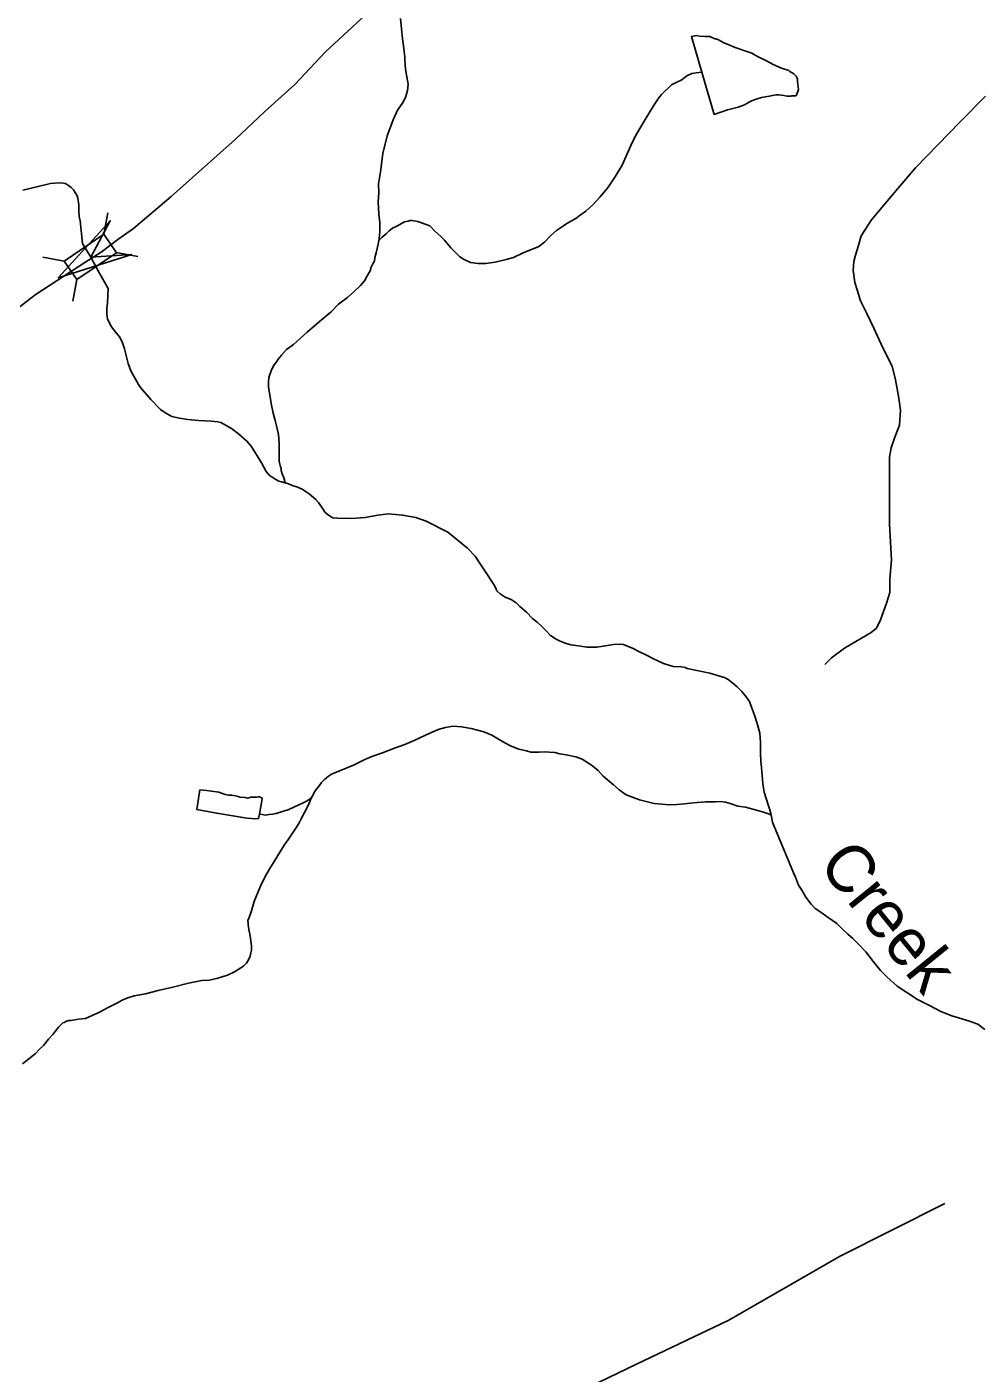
# Model space of a CAD drawing. Extents: x 2220236 to 2384410, y 720751 to 894131.
# Drawn here: x 2273095 to 2276098, y 828191 to 832441 of the extents above; entities that cross this region are included whole.
import ezdxf

# ---------------------------------------------------------------- set-up
doc = ezdxf.new("R2010")
doc.units = 0
for name, color, linetype in [('Exist Hydrographic Creek Single Shore', 7, 'Continuous'), ('Exist Hydrographic Creek Single Shore Label', 7, 'Continuous'), ('Exist Hydrographic Misc Water Feature', 7, 'Continuous'), ('Exist Hydrographic Pond Under 1500 Sq Ft', 7, 'Continuous'), ('Exist Road Non-System Type 51', 7, 'Continuous'), ('Exist Road Secondary Structure Standard Bridge Attributed CELL', 7, 'Continuous'), ('Exist Road Secondary Structure Standard Bridge CELL', 7, 'Continuous'), ('Exist Road Secondary Type 51 Attributed', 7, 'Continuous')]:
    doc.layers.add(name, color=color, linetype=linetype)

msp = doc.modelspace()

# ---------------------------------------------------------------- linework, layer by layer
at = {"layer": 'Exist Hydrographic Creek Single Shore'}
for points in [[(2273082.4, 831924.8), (2273130.2, 831937), (2273169.4, 831946), (2273183.2, 831947.4), (2273204.2, 831947.9), (2273216, 831946), (2273220.2, 831944.3), (2273226, 831939.9), (2273234.7, 831933.2), (2273242.1, 831926.4), (2273252.3, 831909.8), (2273256.3, 831899.9), (2273258.5, 831878.5), (2273258.8, 831860.5), (2273260.4, 831841.8), (2273263.1, 831828.6), (2273270.4, 831756.8), (2273296.5, 831714.2), (2273321.4, 831668.1), (2273351.1, 831615.2), (2273349.2, 831569.3), (2273347.5, 831551.3), (2273347.8, 831533.3), (2273349.8, 831519.1), (2273356.1, 831505.2), (2273362.1, 831493.6), (2273376.4, 831475.3), (2273388.3, 831460.9), (2273396.8, 831443.7), (2273402.9, 831423.9), (2273415.1, 831377.7), (2273423.5, 831354.6), (2273447.8, 831312.1), (2273453.9, 831302.1), (2273485.9, 831264.7), (2273516.4, 831233), (2273530.6, 831222.8), (2273552.7, 831210.9), (2273577.1, 831205.5), (2273602.7, 831201.6), (2273636.7, 831197.7), (2273676.7, 831195.9), (2273698.3, 831193.8), (2273707.4, 831191.3), (2273716.8, 831186.2), (2273740.8, 831172.5), (2273763.1, 831156.3), (2273789.5, 831132.8), (2273803.3, 831117.1), (2273836, 831064), (2273850.2, 831037.4), (2273860.1, 831025.8), (2273869.1, 831019), (2273880.5, 831012.2), (2273890.5, 831006.1), (2273898.3, 831004.3), (2273910.1, 831000.8)], [(2273910.1, 831000.8), (2273920.5, 830998.3), (2273936.1, 830992), (2273947.5, 830988.5), (2273964.4, 830981), (2273986.4, 830966.4), (2274007.1, 830948.9), (2274015.1, 830938.9), (2274029.1, 830918.9), (2274037, 830907.3), (2274047.4, 830899.5), (2274061.3, 830891), (2274075.4, 830890.1), (2274119.3, 830888.2), (2274163.3, 830892.2), (2274203.2, 830898.9), (2274236.4, 830903.2), (2274280.9, 830899.6), (2274322.7, 830891.5), (2274355.3, 830880), (2274423.4, 830845.2), (2274486, 830795.3), (2274510.1, 830769.6), (2274526.3, 830745.3), (2274540.6, 830723.7), (2274550.8, 830708), (2274558.8, 830696.4), (2274568.9, 830679.8), (2274575.2, 830668.2), (2274579, 830659.9), (2274589.3, 830650.5), (2274605.2, 830640.3), (2274623.4, 830632.7), (2274639.6, 830622.6), (2274651.5, 830610.8), (2274671.8, 830593), (2274691.7, 830572.9), (2274706.2, 830561.2), (2274718.1, 830549.4), (2274734.2, 830533.7), (2274748.3, 830519.3), (2274766.4, 830507.4), (2274776.8, 830502.3), (2274794, 830495.4), (2274812.6, 830490.1), (2274836.5, 830486.3), (2274862.7, 830482.5), (2274879.7, 830482.1), (2274894.5, 830482.8), (2274934.6, 830489.2), (2274946.8, 830490.6), (2274964.5, 830491.8), (2274978, 830490.9), (2274990.6, 830485.7), (2275008.5, 830477.8), (2275024.8, 830470.3), (2275053, 830456.6), (2275070.8, 830446.3), (2275105, 830430.9), (2275135.3, 830421.1), (2275161.1, 830419.9), (2275172.9, 830418), (2275179.1, 830415.2), (2275251.3, 830400), (2275285.5, 830390.1), (2275297.6, 830386.5), (2275309.2, 830380.7), (2275323.8, 830368.9), (2275337.6, 830357.2), (2275351.7, 830342.8), (2275365.8, 830325.4), (2275376, 830311.1), (2275382.2, 830293), (2275392.2, 830267.5), (2275400.5, 830241.7), (2275408.7, 830211.4), (2275411.1, 830181.8), (2275411.4, 830149.7), (2275411.8, 830121.8), (2275414, 830102.1), (2275418.5, 830052.1), (2275422.6, 830024.1), (2275443.2, 829958.1), (2275444.4, 829952.2)], [(2275444.4, 829952.2), (2275449.1, 829930.1), (2275455.4, 829914.2), (2275490.4, 829830.9), (2275514.7, 829770.3), (2275521, 829756.4), (2275531.3, 829730.6), (2275541.4, 829715), (2275553.8, 829693.4), (2275570.7, 829670.8), (2275583.9, 829657.4), (2275602, 829645.5), (2275622, 829631.3), (2275637.9, 829619.5), (2275652.4, 829610), (2275670.4, 829591.6), (2275686.5, 829575.9), (2275702.6, 829562.4), (2275719, 829546.3), (2275743.1, 829520.6), (2275767.3, 829488.9), (2275789.7, 829461.2), (2275809.6, 829441.1), (2275842.2, 829411.9), (2275906.2, 829370.3), (2275944.5, 829350.8), (2275980.6, 829332.6), (2276015, 829318.8), (2276070.8, 829301.3), (2276097.1, 829291.9), (2276119.1, 829275.7)]]:
    msp.add_lwpolyline(points, dxfattribs=at)
at = {"layer": 'Exist Hydrographic Misc Water Feature'}
for points in [[(2274274.7, 832467.6), (2274277.3, 832434.1), (2274281.3, 832403.5), (2274283.7, 832381.4), (2274285.7, 832363.4), (2274287.9, 832345.9), (2274288, 832335.4), (2274290.4, 832307.5), (2274294.5, 832283.5), (2274298.6, 832259.8), (2274296.9, 832240.1), (2274290.9, 832221.2), (2274283, 832203.4), (2274265.4, 832177.5), (2274251.7, 832147.6), (2274231.9, 832097.2), (2274218.6, 832040.7), (2274211.5, 831982.8), (2274205.5, 831945.2), (2274205.9, 831917.3), (2274204, 831888.5), (2274206.5, 831849.1), (2274208.9, 831822.8), (2274209.3, 831794.9), (2274207.1, 831771.3), (2274206.1, 831766.4)], [(2275226, 832298), (2275207.9, 832295.7), (2275193.7, 832293.7), (2275178.2, 832285.8), (2275162.2, 832273.7), (2275144.3, 832265.2), (2275130.3, 832257.3), (2275098.6, 832226.8), (2275090.5, 832217.1), (2275072.9, 832191.2), (2275058.9, 832166.9), (2275043.4, 832142.7), (2275019.9, 832102.1), (2275006.2, 832076.2), (2274990.4, 832040.4), (2274974.5, 832003.7), (2274953.2, 831969.7), (2274927.5, 831931.9), (2274903.6, 831903.5), (2274881.8, 831878.7), (2274860, 831858.5), (2274842.1, 831846.7), (2274828.4, 831836.2), (2274814.5, 831828.3), (2274796.5, 831818.1), (2274782.6, 831808.6), (2274766.6, 831798.1), (2274748.9, 831782.1), (2274729.1, 831761.2), (2274711.1, 831747.7), (2274661.5, 831727.5), (2274631.7, 831712.3), (2274607.6, 831706.3), (2274573.6, 831698.1), (2274544, 831693.8), (2274519.7, 831693.3), (2274495.9, 831697.1), (2274473.8, 831707.4), (2274461.5, 831715.2), (2274433.5, 831742.7), (2274413, 831767), (2274401.2, 831780.4), (2274382.8, 831796.2), (2274366.7, 831812.3), (2274328.7, 831826.2), (2274310.7, 831829.8), (2274304.5, 831830), (2274298.5, 831827.5), (2274286.7, 831825.4), (2274262.7, 831811.2), (2274248.9, 831805.5), (2274238.8, 831796.9), (2274229.1, 831787.3), (2274217.1, 831776.7), (2274207.4, 831767), (2274206.1, 831766.4)], [(2274206.1, 831766.4), (2274203.5, 831755), (2274197.4, 831727.2), (2274193.8, 831712.6), (2274191.9, 831701.1), (2274187.8, 831694.6), (2274182, 831682.3), (2274178.2, 831670.9), (2274168.3, 831652.4), (2274160.4, 831638.5), (2274148.7, 831623.9), (2274126.9, 831604.1), (2274106.9, 831586.4), (2274079.2, 831565.7), (2274055.4, 831541.6), (2274017.4, 831509.6), (2273980.3, 831476.6), (2273936.2, 831438.1), (2273914.5, 831422.2), (2273898.4, 831403.8), (2273888.7, 831391.5), (2273882.9, 831383.5), (2273875.2, 831373.8), (2273867, 831357.5), (2273859.3, 831334.1), (2273857.6, 831317.7), (2273857.6, 831303.6), (2273860, 831291.4), (2273864.1, 831265.8), (2273866.1, 831251.9), (2273872.3, 831221.3), (2273878.7, 831197.6), (2273882.7, 831181.7), (2273889, 831153.7), (2273891.4, 831125.8), (2273891.5, 831102.2), (2273891.7, 831094), (2273891.8, 831084.1), (2273891.8, 831070), (2273893.9, 831060.1), (2273896.1, 831051.9), (2273897.9, 831046.3), (2273898.1, 831039.7), (2273902.1, 831026.5), (2273904, 831022.2), (2273906.1, 831016.6), (2273910.1, 831000.8)], [(2275444.4, 829952.2), (2275439.2, 829955.6), (2275420.9, 829961.9), (2275405.3, 829965.5), (2275387, 829971.4), (2275363.2, 829976.8), (2275339, 829980.6), (2275314.9, 829988.7), (2275300.9, 829992.9), (2275284.8, 829994.9), (2275268.8, 829994.5), (2275252.7, 829993.9), (2275238.9, 829994.2), (2275211, 829991.5), (2275189.3, 829989.6), (2275171.2, 829987.4), (2275146.9, 829985.6), (2275122.9, 829985.1), (2275075.1, 829988.7), (2275029.1, 830000.2), (2274986.8, 830015.8), (2274964.8, 830032), (2274946.5, 830047.8), (2274914.2, 830074.7), (2274898.2, 830093.1), (2274882.1, 830106.5), (2274868.2, 830116.6), (2274847.8, 830128.6), (2274827.9, 830136.5), (2274797.9, 830142.1), (2274777.9, 830145.7), (2274761.6, 830150), (2274745.3, 830151.3), (2274727.9, 830151.7), (2274711.8, 830151), (2274700, 830151.3), (2274685.9, 830150.9), (2274671.9, 830155.2), (2274647.7, 830160.6), (2274623.6, 830170.3), (2274603.5, 830180.5), (2274583.4, 830192.4), (2274563.3, 830204.3), (2274537.3, 830215.3), (2274497.2, 830225.4), (2274467.1, 830230.9), (2274439.3, 830233.1), (2274416.3, 830229.3), (2274393.2, 830222.6), (2274353.4, 830204.4), (2274317.7, 830188.1), (2274287.9, 830175.6), (2274255.8, 830163.1), (2274218.1, 830149.1), (2274184.1, 830136.7), (2274162.3, 830128), (2274126.1, 830110), (2274056.7, 830081), (2274046.7, 830075.6), (2274034.7, 830065), (2274025, 830055.4), (2274017.2, 830045.1), (2274005.4, 830028.9), (2273995.2, 830011.1), (2273992.8, 830005.2)], [(2273992.8, 830005.2), (2273983.8, 829985.1), (2273971.8, 829960.7), (2273962, 829942.9), (2273954.1, 829928.3), (2273946.3, 829914.4), (2273920.6, 829876.5), (2273906.7, 829857.8), (2273875.5, 829805.9), (2273861.6, 829783.3), (2273851.7, 829765.4), (2273839.8, 829743.7), (2273832.2, 829727.5), (2273822.2, 829703.1), (2273812.5, 829679.3), (2273803, 829646.7), (2273797, 829628.8), (2273792.9, 829619.1), (2273793.1, 829612.5), (2273793.3, 829606.9), (2273795.3, 829591.1), (2273799.8, 829570.7), (2273804, 829539.4), (2273803.7, 829525.4), (2273802.3, 829517.2), (2273800.1, 829506.7), (2273795.9, 829497), (2273788.5, 829484.7), (2273778.4, 829475), (2273750.5, 829456.9), (2273728.6, 829446.5), (2273695, 829435.8), (2273670.9, 829431.3), (2273646.9, 829429.5), (2273604.8, 829421.2), (2273555.3, 829409.1), (2273509.2, 829398.6), (2273469.3, 829388), (2273433.4, 829381.5), (2273413.6, 829375.3), (2273395.7, 829367.5), (2273381.5, 829359.6), (2273353.9, 829345.4), (2273321.8, 829328.7), (2273280.1, 829309.9), (2273258.1, 829308), (2273246.2, 829305.7), (2273234, 829303.6), (2273226.1, 829303.8), (2273220.2, 829301.3), (2273212.2, 829297.5), (2273208.3, 829296), (2273196.2, 829283.7), (2273184.4, 829269.2), (2273176.7, 829259.5), (2273162.9, 829245.1), (2273147.1, 829225.1), (2273135, 829212.8), (2273121.3, 829198.4), (2273101.3, 829182.4), (2273081.6, 829166.4)], [(2273992.8, 830005.2), (2273977.5, 829996.7), (2273965.6, 829990.4), (2273953.6, 829984.7), (2273921.8, 829970), (2273881.9, 829957.7), (2273870.4, 829955.3), (2273860.2, 829953.9), (2273847.4, 829952.5), (2273838.2, 829953.7), (2273829.1, 829955.5)]]:
    msp.add_lwpolyline(points, dxfattribs=at)
at = {"layer": 'Exist Hydrographic Pond Under 1500 Sq Ft'}
for points in [[(2275226, 832298), (2275265.2, 832164.3), (2275306.8, 832178.9), (2275340.8, 832187.3), (2275360.9, 832195.1), (2275382.5, 832207.8), (2275400.7, 832214), (2275414.6, 832217.6), (2275426.7, 832220), (2275438.6, 832222), (2275448.8, 832224.5), (2275460.3, 832226.5), (2275468.5, 832226.3), (2275484.2, 832224.4), (2275494.4, 832222.5), (2275506.5, 832222.3), (2275510.4, 832223.2), (2275522.6, 832222.9), (2275524.3, 832225.2), (2275530.5, 832243.1), (2275528.1, 832268.7), (2275527.9, 832275.3), (2275525.7, 832280.9), (2275523.9, 832285.2), (2275515.8, 832292.6), (2275503.8, 832300.4), (2275500, 832302.8), (2275477.5, 832310.8), (2275451.5, 832321.8), (2275429.8, 832333.7), (2275401.5, 832347.4), (2275383.3, 832357.7), (2275365.1, 832363.9), (2275330.9, 832375.2), (2275309.1, 832384.8), (2275295.1, 832390.7), (2275280.9, 832398.5), (2275270.8, 832402.6), (2275266.9, 832402.7), (2275250.9, 832410.6), (2275234.9, 832409.9), (2275218.8, 832411.9), (2275208.7, 832413.8), (2275192.9, 832410.2), (2275226, 832298)], [(2273829.1, 829955.5), (2273826.1, 829941.4), (2273818.2, 829940), (2273804.5, 829941.2), (2273789.4, 829942.2), (2273770.1, 829945.2), (2273694.6, 829958.3), (2273631.9, 829969.4), (2273641.4, 830031.5), (2273662, 830030.1), (2273677.4, 830028.2), (2273701.3, 830024.4), (2273721.4, 830016.8), (2273731.6, 830014.9), (2273741.7, 830014.7), (2273753.5, 830012.8), (2273761.7, 830011), (2273767.5, 830009.2), (2273783.6, 830007.3), (2273791.4, 830006.1), (2273795.7, 830007), (2273802.3, 830008.5), (2273811.5, 830009), (2273819.7, 830008.8), (2273825.6, 830009.7), (2273829.5, 830009.6), (2273834.4, 830007.9), (2273836.7, 830006.2), (2273837.6, 830003.5), (2273829.1, 829955.5)]]:
    msp.add_lwpolyline(points, dxfattribs=at)
at = {"layer": 'Exist Road Non-System Type 51'}
for points in [[(2275614.4, 830428.2), (2275635.5, 830449.2), (2275675.8, 830479.1), (2275730.3, 830510.7), (2275760.1, 830528.3), (2275777.7, 830542.4), (2275790, 830568.7), (2275809.3, 830621.4), (2275819.8, 830654.8), (2275819.8, 830697), (2275825.1, 830758.5), (2275818.1, 830870.9), (2275818.1, 831053.7), (2275818.1, 831081.8), (2275823.3, 831111.6), (2275835.6, 831145), (2275849.7, 831183.7), (2275853.2, 831231.1), (2275846.2, 831275.1), (2275837.4, 831326), (2275826.8, 831369.9), (2275797, 831427.9), (2275768.9, 831489.4), (2275747.8, 831533.3), (2275726.8, 831575.5), (2275716.2, 831610.6), (2275709.2, 831633.5), (2275703.9, 831672.1), (2275705.7, 831700.3), (2275711, 831719.6), (2275719.7, 831747.7), (2275728.5, 831781.1), (2275761.9, 831832), (2275844.4, 831930.4), (2275900.6, 831995.4), (2276041.1, 832141.3), (2276121.8, 832222.1)], [(2275993.4, 828726.2), (2275660.9, 828558.9), (2275310.7, 828358.1), (2275019.5, 828218.3), (2274785.4, 828106.1), (2274234.5, 827785.2), (2274085, 827714.3), (2273923.7, 827615.9)]]:
    msp.add_lwpolyline(points, dxfattribs=at)
at = {"layer": 'Exist Road Secondary Structure Standard Bridge Attributed CELL'}
msp.add_lwpolyline([(2273426.3, 831722.2), (2273193.8, 831648.6), (2273358.3, 831828.6), (2273296.5, 831714.2)], close=True, dxfattribs=at)
at = {"layer": 'Exist Road Secondary Structure Standard Bridge CELL'}
for p, q in [((2273338.1, 831785.9), (2273350.8, 831853.7)), ((2273145.3, 831713.7), (2273213.1, 831700.9)), ((2273377, 831728.9), (2273444.8, 831716.2)), ((2273240.2, 831574.8), (2273252.9, 831642.7))]:
    msp.add_line(p, q, dxfattribs=at)
msp.add_lwpolyline([(2273213.1, 831700.9), (2273337.9, 831786.2), (2273377.7, 831727.9), (2273252.9, 831642.7)], close=True, dxfattribs=at)
at = {"layer": 'Exist Road Secondary Type 51 Attributed'}
for points in [[(2273329.1, 831730), (2273381.8, 831769.7), (2273431.5, 831804), (2273550.4, 831905.1), (2273752.7, 832085.1), (2273845.9, 832173.9), (2273941.1, 832258.7), (2274038, 832361.5), (2274234.1, 832545.4), (2274369.1, 832668.5), (2274588.9, 832865.4), (2274824.2, 833079.8), (2274991, 833229.1), (2275203.5, 833427.7), (2275331.7, 833545.4), (2275403.7, 833619.2), (2275476.5, 833691.2), (2275706.2, 833948.7), (2275869, 834135.7), (2275962, 834244.7), (2276044.6, 834343.1)], [(2273073.5, 831558.2), (2273121, 831595.1), (2273280.6, 831698.8), (2273329.1, 831730)]]:
    msp.add_lwpolyline(points, dxfattribs=at)

# ---------------------------------------------------------------- texts
at = {"layer": 'Exist Hydrographic Creek Single Shore Label'}
msp.add_text('Creek', height=150, rotation=308.9599, dxfattribs=at).set_placement((2275589.8, 829794.8))

doc.saveas('drawing.dxf')
